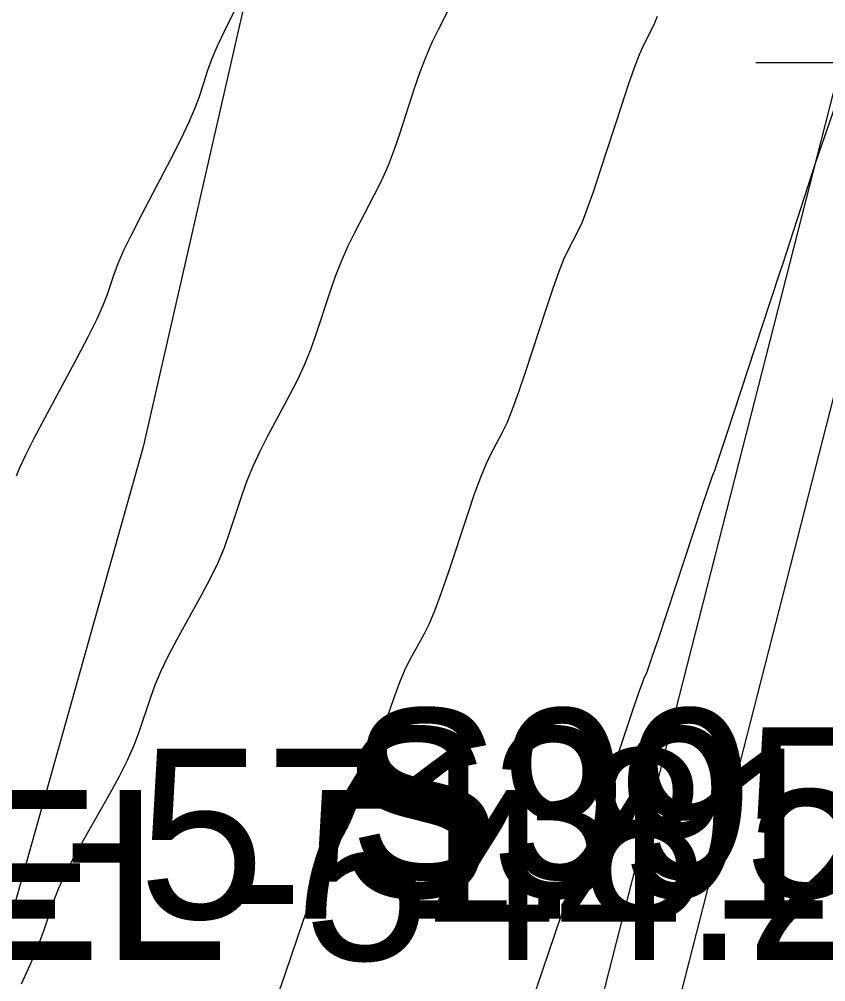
# Model space of a CAD drawing. Extents: x 1724534 to 1727318, y 657156 to 660047.
# Drawn here: x 1725559.04 to 1725578.02, y 659518 to 659540.64 of the extents above; entities that cross this region are included whole.
import ezdxf

# ---------------------------------------------------------------- set-up
doc = ezdxf.new("R2010")
doc.units = 0
for name, color, linetype in [('SURVEY - CONTOURS - Intermediate with optional Text', 7, 'Continuous'), ('SURVEY - DTM - Breaklines', 7, 'Continuous'), ('SURVEY - DTM - Breaklines - Points - Elevations', 7, 'Continuous'), ('SURVEY - DTM - Breaklines - Points - Locators', 7, 'Continuous'), ('SURVEY - DTM - Breaklines - Points - Numbers', 7, 'Continuous'), ('SURVEY - NON-TRANSPORTATION - Features - Points - Elevations', 7, 'Continuous'), ('SURVEY - TRANSPORTATION - Features', 7, 'Continuous'), ('SURVEY - TRANSPORTATION - Features - Points - Numbers', 7, 'Continuous'), ('SURVEY - TRANSPORTATION - Roads Text', 7, 'Continuous'), ('SURVEY - UTILITIES - Fiber Optic Cable (Underground) with Text', 7, 'Continuous')]:
    doc.layers.add(name, color=color, linetype=linetype)

msp = doc.modelspace()

# ---------------------------------------------------------------- linework, layer by layer
at = {"layer": 'SURVEY - CONTOURS - Intermediate with optional Text'}
for points in [[(1725569.315, 659541.222), (1725568.903, 659540.411), (1725568.752, 659540.095), (1725568.607, 659539.758), (1725568.469, 659539.397), (1725568.338, 659539.014), (1725567.998, 659537.963), (1725567.864, 659537.576), (1725567.719, 659537.205), (1725567.563, 659536.849), (1725567.395, 659536.509), (1725566.933, 659535.622), (1725566.766, 659535.285), (1725566.613, 659534.94), (1725566.473, 659534.587), (1725566.347, 659534.225), (1725566.028, 659533.251), (1725565.899, 659532.885), (1725565.752, 659532.521), (1725565.586, 659532.158), (1725565.402, 659531.796), (1725564.886, 659530.832), (1725564.703, 659530.474), (1725564.541, 659530.123), (1725564.399, 659529.779), (1725564.279, 659529.442), (1725563.985, 659528.552), (1725563.861, 659528.21), (1725563.711, 659527.854), (1725563.534, 659527.483), (1725563.33, 659527.097), (1725562.752, 659526.047), (1725562.55, 659525.666), (1725562.377, 659525.308), (1725562.233, 659524.974), (1725562.119, 659524.663), (1725561.853, 659523.868), (1725561.736, 659523.553), (1725561.582, 659523.206), (1725561.392, 659522.826), (1725561.166, 659522.413), (1725560.515, 659521.268), (1725560.29, 659520.86), (1725560.105, 659520.495), (1725559.959, 659520.173), (1725559.852, 659519.895), (1725559.621, 659519.209), (1725559.522, 659518.937), (1725559.4, 659518.635), (1725559.254, 659518.303), (1725559.085, 659517.94)], [(1725564.089, 659540.815), (1725563.876, 659540.385), (1725563.702, 659540.012), (1725563.567, 659539.695), (1725563.473, 659539.435), (1725563.273, 659538.818), (1725563.175, 659538.554), (1725563.031, 659538.223), (1725562.841, 659537.826), (1725562.605, 659537.363), (1725561.916, 659536.04), (1725561.682, 659535.582), (1725561.496, 659535.199), (1725561.36, 659534.891), (1725561.272, 659534.659), (1725561.102, 659534.142), (1725561.011, 659533.905), (1725560.864, 659533.584), (1725560.662, 659533.177), (1725560.404, 659532.686), (1725559.642, 659531.263), (1725559.386, 659530.777), (1725559.189, 659530.386), (1725559.05, 659530.091), (1725558.97, 659529.89)], [(1725574.053, 659540.705), (1725573.991, 659540.555), (1725573.92, 659540.405), (1725573.717, 659540.006), (1725573.628, 659539.806), (1725573.513, 659539.503), (1725573.371, 659539.099), (1725573.204, 659538.593), (1725572.722, 659537.107), (1725572.553, 659536.599), (1725572.408, 659536.187), (1725572.285, 659535.872), (1725572.185, 659535.655), (1725571.95, 659535.204), (1725571.851, 659534.989), (1725571.73, 659534.682), (1725571.587, 659534.282), (1725571.422, 659533.791), (1725570.954, 659532.359), (1725570.788, 659531.866), (1725570.64, 659531.459), (1725570.511, 659531.139), (1725570.4, 659530.907), (1725570.13, 659530.401), (1725570.02, 659530.171), (1725569.893, 659529.86), (1725569.749, 659529.467), (1725569.587, 659528.993), (1725569.134, 659527.621), (1725568.971, 659527.144), (1725568.821, 659526.743), (1725568.684, 659526.417), (1725568.56, 659526.168), (1725568.249, 659525.602), (1725568.126, 659525.356), (1725567.992, 659525.04), (1725567.846, 659524.654), (1725567.688, 659524.199), (1725567.252, 659522.893), (1725567.092, 659522.435), (1725566.94, 659522.04), (1725566.794, 659521.708), (1725566.655, 659521.44), (1725566.296, 659520.807), (1725566.158, 659520.542), (1725566.016, 659520.222), (1725565.868, 659519.846), (1725565.716, 659519.414), (1725565.302, 659518.19), (1725565.153, 659517.761)], [(1725578.435, 659539.173), (1725577.779, 659537.276), (1725576.992, 659534.852), (1725576.975, 659534.8), (1725576.967, 659534.785), (1725576.701, 659533.978), (1725575.676, 659530.846), (1725575.435, 659530.12), (1725575.398, 659530.017), (1725575.374, 659529.971), (1725575.337, 659529.869), (1725575.098, 659529.156), (1725574.08, 659526.078), (1725573.93, 659525.632), (1725573.834, 659525.352), (1725573.79, 659525.238), (1725573.746, 659525.158), (1725573.703, 659525.046), (1725573.607, 659524.772), (1725573.459, 659524.335), (1725572.449, 659521.317), (1725572.297, 659520.874), (1725572.196, 659520.591), (1725572.145, 659520.466), (1725572.077, 659520.347), (1725572.027, 659520.225), (1725571.927, 659519.949), (1725571.778, 659519.519), (1725570.784, 659516.585)]]:
    msp.add_lwpolyline(points, dxfattribs=at)
at = {"layer": 'SURVEY - DTM - Breaklines'}
msp.add_lwpolyline([(1725602.477, 659636.589), (1725597.046, 659612.281), (1725591.056, 659587.95), (1725584.432, 659563.857), (1725578.377, 659539.615), (1725572.193, 659515.421), (1725566.455, 659491.037), (1725562.449, 659475.306), (1725561.076, 659469.841), (1725554.596, 659445.712), (1725548.416, 659421.487), (1725542.14, 659397.279), (1725535.913, 659373.067), (1725529.984, 659349.877), (1725523.806, 659325.59), (1725517.787, 659301.313), (1725511.183, 659275.168), (1725504.884, 659250.966), (1725498.725, 659226.793)], dxfattribs=at)
at = {"layer": 'SURVEY - DTM - Breaklines - Points - Locators'}
msp.add_line((1725580.377, 659539.615), (1725576.377, 659539.615), dxfattribs=at)
at = {"layer": 'SURVEY - TRANSPORTATION - Features'}
msp.add_lwpolyline([(1725603.581, 659636.317), (1725598.147, 659611.998), (1725592.159, 659587.674), (1725585.904, 659563.486), (1725580.094, 659539.18), (1725573.908, 659514.982), (1725567.671, 659490.732), (1725563.666, 659475.001), (1725562.294, 659469.536), (1725556.226, 659445.299), (1725550.205, 659421.034), (1725543.929, 659396.827), (1725537.702, 659372.615), (1725531.77, 659349.415), (1725525.595, 659325.139), (1725519.577, 659300.865), (1725512.973, 659274.714), (1725506.673, 659250.514), (1725500.512, 659226.334)], dxfattribs=at)
at = {"layer": 'SURVEY - UTILITIES - Fiber Optic Cable (Underground) with Text'}
msp.add_lwpolyline([(1725620.739, 659775.717), (1725611.515, 659729.876), (1725595.678, 659670.817), (1725588.852, 659637.987), (1725579.945, 659608.985), (1725572.052, 659574.699), (1725561.954, 659530.586), (1725538.949, 659448.715), (1725526.808, 659392.271), (1725505.744, 659313.434), (1725493.556, 659248.407)], dxfattribs=at)

# ---------------------------------------------------------------- texts
at = {"layer": 'SURVEY - DTM - Breaklines - Points - Elevations'}
msp.add_text('EL-571.81', height=4, dxfattribs=at).set_placement((1725553.52, 659519.481))
msp.add_text('EL-571.81', height=4, dxfattribs=at).set_placement((1725553.52, 659519.481))
at = {"layer": 'SURVEY - DTM - Breaklines - Points - Numbers'}
msp.add_text('S99', height=4, dxfattribs=at).set_placement((1725566.793, 659520.421))
at = {"layer": 'SURVEY - NON-TRANSPORTATION - Features - Points - Elevations'}
msp.add_text('EL-544.27', height=4, dxfattribs=at).set_placement((1725557.4, 659518.505))
at = {"layer": 'SURVEY - TRANSPORTATION - Features - Points - Numbers'}
msp.add_text('S395', height=4, dxfattribs=at).set_placement((1725566.572, 659519.982))
at = {"layer": 'SURVEY - TRANSPORTATION - Roads Text'}
msp.add_text('I-440 EASTBOUND EXIT RAMP (ASP)', height=6, rotation=255.7467, dxfattribs=at).set_placement((1725610.504, 659607.819))

doc.saveas('drawing.dxf')
